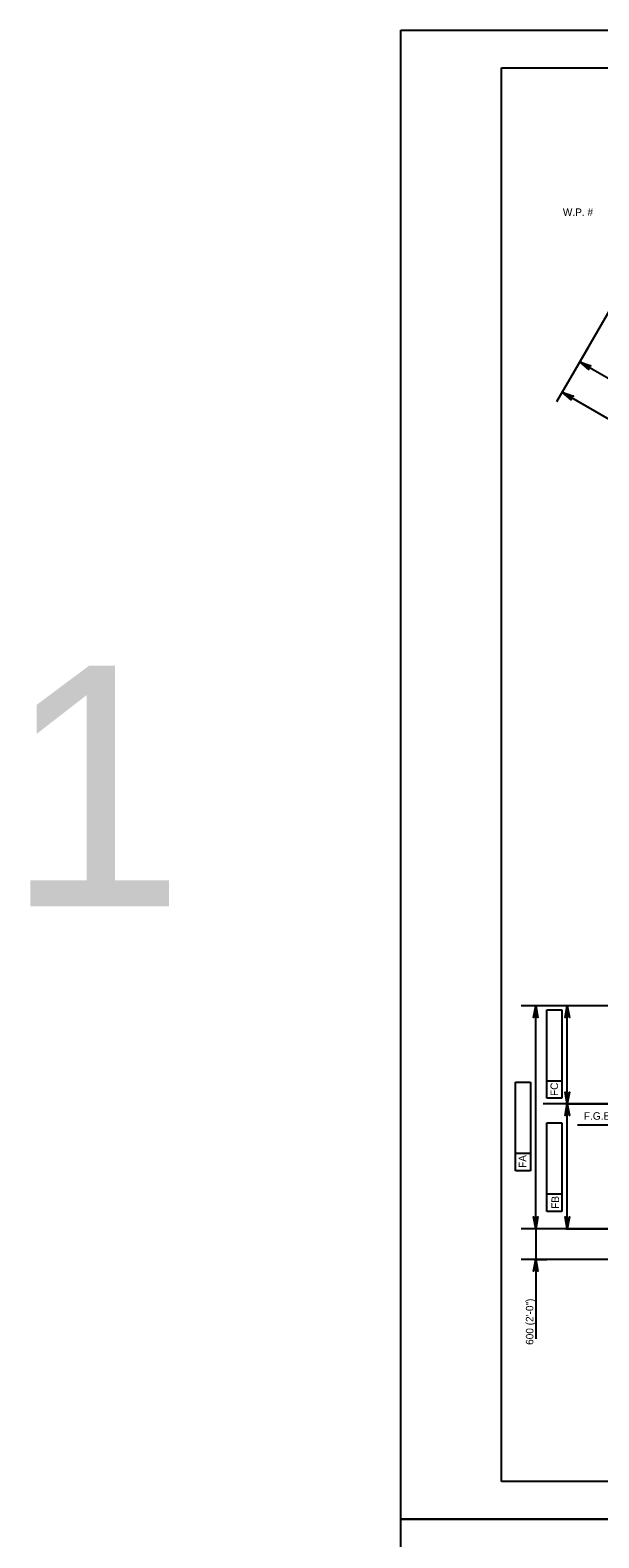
# Model space of a CAD drawing. Extents: x 634540 to 640306, y 296059 to 300275.
# Drawn here: x 638288 to 638514, y 297834 to 298435 of the extents above; entities that cross this region are included whole.
import ezdxf

# ---------------------------------------------------------------- set-up
doc = ezdxf.new("R2010")
doc.units = 0
for name, color, linetype in [('2', 7, 'Continuous'), ('3', 7, 'Continuous'), ('4', 7, 'Continuous'), ('PLT-BNDY', 7, 'Continuous')]:
    doc.layers.add(name, color=color, linetype=linetype)

msp = doc.modelspace()

# ---------------------------------------------------------------- linework, layer by layer
at = {"layer": '2'}
for p, q in [((638475.46, 297856.46), (638475.46, 298420.46)), ((638475.46, 298420.46), (639261.46, 298420.46)), ((639261.46, 297856.46), (638475.46, 297856.46))]:
    msp.add_line(p, q, dxfattribs=at)
at = {"layer": '3'}
for p, q in [((638532.16, 298347.21), (638504.49, 298299.28)), ((638510.03, 298308.88), (638497.5, 298287.18)), ((638506.7, 298303.12), (638581.29, 298260.05)), ((638499.72, 298291.02), (638576.67, 298246.59)), ((638637.57, 298046.26), (638483.42, 298046.26)), ((638489.54, 298046.26), (638484.77, 298046.26)), ((638496.74, 298046.26), (638484.77, 298046.26)), ((638489.2, 297957.3), (638489.2, 298046.26)), ((638493.64, 298044.64), (638499.55, 298044.64)), ((638493.64, 298016.18), (638493.64, 298044.64)), ((638536.87, 298046.26), (638497.32, 298046.26)), ((638499.55, 298044.64), (638499.55, 298009.34)), ((638501.75, 298007.13), (638501.75, 298046.26)), ((638481.13, 298015.71), (638487.04, 298015.71)), ((638481.13, 297987.25), (638481.13, 298015.71)), ((638487.04, 298015.71), (638487.04, 297980.4)), ((638493.64, 298009.34), (638493.64, 298016.18)), ((638499.55, 298016.18), (638493.64, 298016.18)), ((638499.55, 298009.34), (638493.64, 298009.34)), ((638571.45, 298007.13), (638492.14, 298007.13)), ((638536.87, 298007.13), (638497.32, 298007.13)), ((638543.27, 298007.13), (638497.32, 298007.13)), ((638501.17, 298007.13), (638536.69, 298007.13)), ((638501.75, 297957.3), (638501.75, 298007.13)), ((638493.64, 297999.51), (638499.55, 297999.51)), ((638493.64, 297971.05), (638493.64, 297999.51)), ((638499.55, 297999.51), (638499.55, 297964.2)), ((638566.84, 297998.55), (638505.82, 297998.55)), ((638481.13, 297980.4), (638481.13, 297987.25)), ((638487.04, 297987.25), (638481.13, 297987.25)), ((638487.04, 297980.4), (638481.13, 297980.4)), ((638493.64, 297964.2), (638493.64, 297971.05)), ((638499.55, 297971.05), (638493.64, 297971.05)), ((638499.55, 297964.2), (638493.64, 297964.2)), ((638571.45, 297957.3), (638483.42, 297957.3)), ((638489.54, 297957.3), (638484.77, 297957.3)), ((638496.74, 297957.3), (638484.77, 297957.3)), ((638489.2, 297957.3), (638489.2, 297945)), ((638543.27, 297957.3), (638497.32, 297957.3)), ((638501.17, 297957.3), (638536.69, 297957.3)), ((638571.45, 297945), (638483.42, 297945)), ((638488.6, 297945), (638493.63, 297945)), ((638489.2, 297945), (638489.2, 297913.4))]:
    msp.add_line(p, q, dxfattribs=at)
for points in [[(638509.5, 298302.07), (638509.01, 298301.21), (638506.7, 298303.12)], [(638502.52, 298289.97), (638502.03, 298289.12), (638499.72, 298291.02)], [(638488.71, 298043.31), (638489.69, 298043.31), (638489.2, 298046.26)], [(638501.26, 298043.31), (638502.24, 298043.31), (638501.75, 298046.26)], [(638501.26, 298010.09), (638502.24, 298010.09), (638501.75, 298007.13)], [(638501.26, 298004.18), (638502.24, 298004.18), (638501.75, 298007.13)], [(638488.71, 297960.26), (638489.69, 297960.26), (638489.2, 297957.3)], [(638501.26, 297960.26), (638502.24, 297960.26), (638501.75, 297957.3)], [(638488.71, 297942.05), (638489.69, 297942.05), (638489.2, 297945)]]:
    msp.add_lwpolyline(points, close=True, dxfattribs=at)
for points in [[(638506.7, 298303.12), (638511.17, 298301.54), (638510.74, 298301.51), (638510.42, 298301.33), (638510.22, 298301.09), (638510.11, 298300.79), (638510.11, 298300.42), (638510.3, 298300.03), (638506.7, 298303.12), (638510.11, 298300.42), (638510.11, 298300.79), (638506.7, 298303.12), (638510.22, 298301.09), (638510.42, 298301.33), (638506.7, 298303.12), (638510.74, 298301.51)], [(638499.72, 298291.02), (638504.19, 298289.45), (638503.75, 298289.41), (638503.44, 298289.23), (638503.23, 298288.99), (638503.12, 298288.69), (638503.13, 298288.33), (638503.32, 298287.93), (638499.72, 298291.02), (638503.13, 298288.33), (638503.12, 298288.69), (638499.72, 298291.02), (638503.23, 298288.99), (638503.44, 298289.23), (638499.72, 298291.02), (638503.75, 298289.41)], [(638489.2, 298046.26), (638490.07, 298041.6), (638489.83, 298041.96), (638489.51, 298042.14), (638489.2, 298042.2), (638488.89, 298042.14), (638488.58, 298041.96), (638488.33, 298041.6), (638489.2, 298046.26), (638488.58, 298041.96), (638488.89, 298042.14), (638489.2, 298046.26), (638489.2, 298042.2), (638489.51, 298042.14), (638489.2, 298046.26), (638489.83, 298041.96)], [(638501.75, 298046.26), (638502.62, 298041.6), (638502.37, 298041.96), (638502.06, 298042.14), (638501.75, 298042.2), (638501.44, 298042.14), (638501.12, 298041.96), (638500.88, 298041.6), (638501.75, 298046.26), (638501.12, 298041.96), (638501.44, 298042.14), (638501.75, 298046.26), (638501.75, 298042.2), (638502.06, 298042.14), (638501.75, 298046.26), (638502.37, 298041.96)], [(638501.75, 298007.13), (638500.88, 298011.79), (638501.12, 298011.44), (638501.44, 298011.25), (638501.75, 298011.2), (638502.06, 298011.25), (638502.37, 298011.44), (638502.62, 298011.79), (638501.75, 298007.13), (638502.37, 298011.44), (638502.06, 298011.25), (638501.75, 298007.13), (638501.75, 298011.2), (638501.44, 298011.25), (638501.75, 298007.13), (638501.12, 298011.44)], [(638501.75, 298007.13), (638502.62, 298002.47), (638502.37, 298002.83), (638502.06, 298003.02), (638501.75, 298003.07), (638501.44, 298003.02), (638501.12, 298002.83), (638500.88, 298002.47), (638501.75, 298007.13), (638501.12, 298002.83), (638501.44, 298003.02), (638501.75, 298007.13), (638501.75, 298003.07), (638502.06, 298003.02), (638501.75, 298007.13), (638502.37, 298002.83)], [(638489.2, 297957.3), (638488.33, 297961.97), (638488.58, 297961.61), (638488.89, 297961.42), (638489.2, 297961.37), (638489.51, 297961.42), (638489.83, 297961.61), (638490.07, 297961.97), (638489.2, 297957.3), (638489.83, 297961.61), (638489.51, 297961.42), (638489.2, 297957.3), (638489.2, 297961.37), (638488.89, 297961.42), (638489.2, 297957.3), (638488.58, 297961.61)], [(638501.75, 297957.3), (638500.88, 297961.97), (638501.12, 297961.61), (638501.44, 297961.42), (638501.75, 297961.37), (638502.06, 297961.42), (638502.37, 297961.61), (638502.62, 297961.97), (638501.75, 297957.3), (638502.37, 297961.61), (638502.06, 297961.42), (638501.75, 297957.3), (638501.75, 297961.37), (638501.44, 297961.42), (638501.75, 297957.3), (638501.12, 297961.61)], [(638489.2, 297945), (638490.07, 297940.34), (638489.83, 297940.7), (638489.51, 297940.89), (638489.2, 297940.94), (638488.89, 297940.89), (638488.58, 297940.7), (638488.33, 297940.34), (638489.2, 297945), (638488.58, 297940.7), (638488.89, 297940.89), (638489.2, 297945), (638489.2, 297940.94), (638489.51, 297940.89), (638489.2, 297945), (638489.83, 297940.7)]]:
    msp.add_lwpolyline(points, dxfattribs=at)
at = {"layer": 'PLT-BNDY'}
for points in [[(638435.46, 298435.46), (639276.46, 298435.46), (639276.46, 297841.46), (638435.46, 297841.46)], [(638435.46, 297841.46), (639276.46, 297841.46), (639276.46, 297247.46), (638435.46, 297247.46)]]:
    msp.add_lwpolyline(points, close=True, dxfattribs=at)

# ---------------------------------------------------------------- texts
at = {"layer": '3'}
for s, p in [('W.P. # ', (638499.99, 298361.34)), ('F.G.E.', (638508.36, 298000.76))]:
    msp.add_text(s, height=3, dxfattribs=at).set_placement(p)
for s, height, p in [('FC', 3, (638498.06, 298010.24)), ('FA', 3, (638485.38, 297981.54)), ('FB', 3, (638498.45, 297965.23)), ('600 (2\'-0")', 3.0001, (638488.24, 297910.94))]:
    msp.add_text(s, height=height, rotation=90, dxfattribs=at).set_placement(p)
at = {"layer": '4'}
msp.add_text('1', height=96, dxfattribs=at).set_placement((638277.87, 298085.88))

doc.saveas('drawing.dxf')
